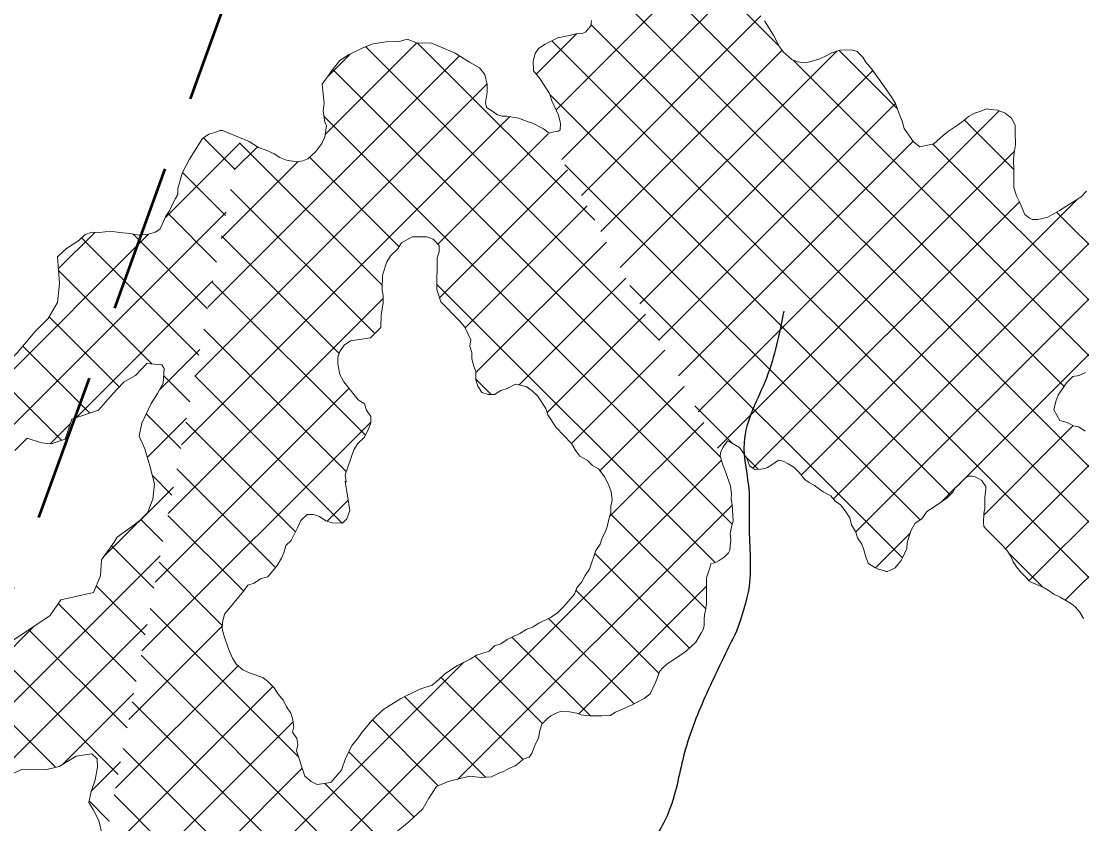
# Model space of a CAD drawing. Extents: x -1643653 to 4543381, y 1624270 to 13878484.
# Drawn here: x 713583 to 717870, y 8956969 to 8960215 of the extents above; entities that cross this region are included whole.
import ezdxf

# ---------------------------------------------------------------- set-up
doc = ezdxf.new("R2010")
doc.units = 0
doc.header["$LTSCALE"] = 200
doc.linetypes.add('MEDIUM_DASHED', pattern=[4.5, 3, -1.5])
for name, color, linetype, lineweight in [('1', 7, 'Continuous', 13), ('24', 7, 'Continuous', 25), ('26', 7, 'Continuous', 106), ('27', 7, 'Continuous', 53), ('29', 7, 'Continuous', 13)]:
    doc.layers.add(name, color=color, linetype=linetype, lineweight=lineweight)

msp = doc.modelspace()

# ---------------------------------------------------------------- linework, layer by layer
at = {"layer": '1', "lineweight": 25}
msp.add_spline([(814781, 9009175.5), (814787.2, 9009173.4), (814796.9, 9009173.4), (814799.4, 9009172.4), (814805.1, 9009174.5), (814805.6, 9009176.5), (814811.7, 9009179.5), (814811.7, 9009179.5), (814801.5, 9009181), (814790.7, 9009181.5), (814784.1, 9009183.1), (814777.4, 9009185.1), (814778.4, 9009175.5)], degree=3, dxfattribs=at)
at = {"layer": '24'}
for points in [[(716665.2, 8959042.7), (716595.1, 8958771.9), (716504.9, 8958511.2), (716524.9, 8958310.6), (716524.9, 8958190.3), (716524.9, 8957929.6), (716474.8, 8957749)], [(716474.8, 8957749), (716354.5, 8957498.3), (716264.3, 8957257.6), (716204.2, 8957027), (716103.9, 8956866.5), (715923.5, 8956726.1), (715743.1, 8956545.6), (715462.4, 8956294.9), (715171.8, 8956004.1), (715115.4, 8955955.8)]]:
    msp.add_spline(points, degree=3, dxfattribs=at)
at = {"layer": '26'}
for points in [[(676174.9, 8960921), (676589.7, 8959851), (677298.5, 8959085), (677905.7, 8958370.4), (678108.1, 8958127.9), (678628.8, 8957871.5), (679175.3, 8957678.5), (679634.1, 8957740.2), (680271.7, 8957890.1), (680680.6, 8958130.1), (682556.7, 8958821.8), (683435.7, 8958881.7), (684580.7, 8958673.6), (685598.3, 8958453.2), (686374.5, 8958348.3), (687212.1, 8957836.1), (687682.2, 8957630.7), (688306.1, 8957615.5), (689591.9, 8957533.9), (690585.7, 8957606.1), (691389.1, 8957793.5), (691759.3, 8957957.3), (692919.9, 8958245), (693572, 8958700.2), (694136.4, 8959422.7), (694705.3, 8960908.2), (694927.7, 8961937.4), (695327.4, 8962800.5), (695494.2, 8963028.7), (696954.2, 8966672.4), (698159, 8968028.2), (699003.1, 8968647.8), (699373.7, 8968875.2), (699705.8, 8969051.9), (700930.8, 8969479.2), (701631.8, 8969565.3), (702395, 8969409.6), (703157, 8969037.7), (703804.2, 8968640.8), (704732, 8968306.3), (704974.2, 8968343.5), (705432.6, 8968328.9), (706400.3, 8968312.2), (707482.9, 8968320.5), (708005.4, 8968381.9), (708718.3, 8968340.8), (709660.3, 8968260.6), (710627.7, 8968180.3), (711187.5, 8968089), (711873, 8967704.7), (712851.5, 8967319.2), (713361.3, 8967393.4), (714238.5, 8967122.7), (715674, 8966506.4), (716373.4, 8966312.8), (717313.4, 8965902), (718673.1, 8965375), (719658.3, 8965140.1)], [(691088.7, 8957705.7), (691389.1, 8957793.5), (691759.3, 8957957.3), (692919.9, 8958245), (693572, 8958700.2), (694136.4, 8959422.7), (694705.3, 8960908.2), (694927.7, 8961937.4), (695327.4, 8962800.5), (695494.2, 8963028.7), (696954.2, 8966672.4), (698159, 8968028.2), (699003.1, 8968647.8), (699373.7, 8968875.2), (699705.8, 8969051.9), (700930.8, 8969479.2), (701631.8, 8969565.3), (702395, 8969409.6), (703157, 8969037.7), (703804.2, 8968640.8), (704732, 8968306.3), (704974.2, 8968343.5), (705432.6, 8968328.9), (706400.3, 8968312.2), (707482.9, 8968320.5), (708005.4, 8968381.9), (708718.3, 8968340.8), (709660.3, 8968260.6), (710627.7, 8968180.3), (711187.5, 8968089), (711873, 8967704.7), (712851.5, 8967319.2), (713361.3, 8967393.4), (714238.5, 8967122.7), (715674, 8966506.4), (716373.4, 8966312.8), (717313.4, 8965902), (718673.1, 8965375), (719658.3, 8965140.1)]]:
    msp.add_spline(points, degree=3, dxfattribs=at)
at = {"layer": '27', "linetype": 'MEDIUM_DASHED'}
msp.add_line((712735.4, 8955669.2), (715120.4, 8962255), dxfattribs=at)
at = {"layer": '29'}
for p, q in [((718674.6, 8957637.6), (715864.8, 8960447.5)), ((715745, 8959856.8), (716299.4, 8960411.2)), ((717798.4, 8958738.3), (716109.7, 8960427.1)), ((716646, 8960115.2), (716354.6, 8960406.7)), ((715768.6, 8959656), (716483.8, 8960371.1)), ((715847.3, 8959510.1), (716573, 8960235.8)), ((718539, 8957548.7), (715886.1, 8960201.6)), ((715664.6, 8960001), (715827.2, 8960163.6)), ((714812.1, 8959756.5), (715182.4, 8960126.8)), ((716163.7, 8958923), (714975.7, 8960111)), ((715901.3, 8959409.9), (715185.2, 8960126)), ((718346.5, 8957516.7), (715727.9, 8960135.4)), ((714338, 8959057.9), (715354.5, 8960074.4)), ((714820.8, 8959989.7), (714912.4, 8960081.3)), ((715925.9, 8959364.2), (716659, 8960097.3)), ((716004.5, 8959218.3), (716879.4, 8960093.2)), ((717123.7, 8959862.1), (716889.2, 8960096.5)), ((716410.3, 8958451.8), (714842.3, 8960019.8)), ((717966.5, 8958794.8), (716703.4, 8960057.8)), ((716083.1, 8959072.4), (717025.5, 8960014.8)), ((714284.7, 8958780.1), (715466.3, 8959961.7)), ((717338.6, 8958300.1), (715719.7, 8959919)), ((716161.7, 8958926.6), (717116.8, 8959881.6)), ((716319, 8958634.8), (717536.5, 8959852.3)), ((714231.3, 8958502.2), (715557.5, 8959828.4)), ((716457.2, 8958180.4), (714807, 8959830.7)), ((717594.9, 8959615.3), (717395.2, 8959815)), ((714166.2, 8959421.4), (714465.1, 8959720.4)), ((714445.4, 8959617.4), (714320, 8959742.8)), ((715043, 8959145.6), (714465.6, 8959723)), ((715267.4, 8959313.8), (715712.9, 8959759.3)), ((716240.4, 8958780.7), (717189, 8959729.3)), ((714444.6, 8959613.6), (714538.2, 8959707.1)), ((716397.6, 8958488.9), (717597.5, 8959688.8)), ((716865.8, 8958283.6), (718277.2, 8959695)), ((718171.4, 8958814.4), (717267.7, 8959718)), ((714391.3, 8959335.7), (714702, 8959646.4)), ((715110.4, 8959302.7), (714748.7, 8959664.4)), ((717216.1, 8958198.1), (715780.8, 8959633.4)), ((716956.8, 8958150), (718444.6, 8959637.8)), ((714409.2, 8959429.1), (714235.3, 8959603)), ((715274.2, 8959096.1), (715791.6, 8959613.5)), ((717360.2, 8958328.9), (718625.9, 8959594.7)), ((715012.6, 8958951.5), (714429.5, 8959534.6)), ((715377.2, 8958974.6), (715870.2, 8959467.6)), ((716540.7, 8958407.5), (717617.6, 8959484.3)), ((716736.2, 8958378.5), (717851.7, 8959494)), ((713443.3, 8958474), (714411.8, 8959442.6)), ((714373.1, 8959240.7), (714175.6, 8959438.1)), ((718290.9, 8958919.3), (717767.9, 8959442.3)), ((713240.2, 8958495.5), (714097.8, 8959353.1)), ((713733.1, 8959212.8), (713881, 8959360.7)), ((714300.8, 8958864), (713826.6, 8959338.1)), ((714336.9, 8959052.3), (714035.6, 8959353.7)), ((714868.4, 8958871.2), (714393.3, 8959346.3)), ((715421, 8958793.9), (715948.8, 8959321.7)), ((714111.5, 8958828.8), (713733.6, 8959206.7)), ((713804.9, 8958611.1), (714358.5, 8959164.7)), ((715595.4, 8958743.8), (716027.4, 8959175.8)), ((714974.5, 8958540.6), (714357.2, 8959157.9)), ((716387.6, 8958025.5), (715263.2, 8959149.9)), ((717144.8, 8958044.9), (716043.2, 8959146.5)), ((714178, 8958224.4), (715046.8, 8959093.2)), ((713979.5, 8958736.3), (713696.4, 8959019.4)), ((715708.5, 8958632.4), (716106, 8959029.9)), ((714897.1, 8958393.5), (714321, 8958969.6)), ((713860.8, 8958630.5), (713590.1, 8958901.1)), ((714141.9, 8958723.6), (714305.2, 8958886.9)), ((715808.1, 8958507.5), (716184.7, 8958884)), ((713746.5, 8958520.2), (713471.7, 8958795.1)), ((714264.6, 8958675.7), (714159.6, 8958780.7)), ((714880.7, 8958185.4), (714284.9, 8958781.2)), ((715483.4, 8958705.2), (715420.8, 8958767.8)), ((715922.7, 8958397.6), (716263.3, 8958738.1)), ((714124.7, 8957946.6), (714908.6, 8958730.5)), ((716457.9, 8958507.3), (716305.6, 8958659.6)), ((714228.5, 8958487.3), (714088.8, 8958627)), ((714093.1, 8958450.3), (714251.8, 8958609.1)), ((713700.1, 8958506.3), (713782.3, 8958588.6)), ((714071.3, 8957668.7), (714995.9, 8958593.3)), ((714691.9, 8958149.7), (714248.7, 8958592.8)), ((715961.3, 8958211.6), (716341.9, 8958592.2)), ((717473.8, 8958218), (717835.4, 8958579.6)), ((714692.5, 8956718.3), (716413.9, 8958439.7)), ((716562.1, 8958403.1), (716512.3, 8958452.9)), ((717561.4, 8958081.2), (717942, 8958461.8)), ((714611.4, 8958005.7), (714212.6, 8958404.5)), ((714192.3, 8958298.9), (714112.8, 8958378.5)), ((713918.7, 8958051.5), (714198.5, 8958331.2)), ((717299.9, 8958268.7), (717360, 8958328.7)), ((717656.2, 8957951.5), (718022.9, 8958318.2)), ((714819.8, 8958192.7), (714904.5, 8958277.4)), ((715349.7, 8957151.1), (716457.1, 8958258.4)), ((716350, 8957838.6), (715965.3, 8958223.3)), ((717803, 8957873.7), (718159.7, 8958230.5)), ((714156.2, 8958110.6), (714067, 8958199.8)), ((714482.5, 8957910.1), (714176.4, 8958216.2)), ((717035.6, 8958004.3), (717177, 8958145.8)), ((714120, 8957922.2), (713948.6, 8958093.6)), ((713216.1, 8957124.2), (714145.2, 8958053.4)), ((716284.5, 8957679.6), (715901.6, 8958062.5)), ((717711.9, 8957926.8), (717573.5, 8958065.2)), ((714396.2, 8957771.9), (714140.3, 8958027.8)), ((714083.8, 8957733.9), (713886.5, 8957931.2)), ((715837, 8957413.8), (716353.4, 8957930.2)), ((716160.8, 8957578.8), (715825.3, 8957914.3)), ((714047.7, 8957545.5), (713733.8, 8957859.5)), ((714704.8, 8957238.7), (714104.1, 8957839.4)), ((716060.1, 8957455), (715714.9, 8957800.2)), ((713356.8, 8957040.5), (714091.8, 8957775.6)), ((713407.3, 8957540), (713634.3, 8957767)), ((714011.5, 8957357.2), (713614.7, 8957754)), ((714018, 8957390.9), (714396.1, 8957769)), ((715884.3, 8957406.3), (715566.9, 8957723.7)), ((713975.4, 8957168.8), (713485.5, 8957658.7)), ((714961.9, 8956757.1), (714068, 8957651.1)), ((714442, 8956692.4), (715371.2, 8957621.6)), ((715690.6, 8957375.5), (715418.2, 8957647.8)), ((713964.7, 8957113.1), (714460, 8957608.3)), ((715611.3, 8957230.3), (715280.5, 8957561)), ((713721.9, 8957197.8), (713397.7, 8957522)), ((713751, 8957210.2), (714038.5, 8957497.7)), ((713911.4, 8956835.2), (714600.4, 8957524.3)), ((714779.8, 8956714.8), (714031.8, 8957462.7)), ((715459.7, 8957157.4), (715133.1, 8957484)), ((714076.1, 8956775.5), (714682.1, 8957381.5)), ((715269, 8957123.6), (715003.3, 8957389.3)), ((714559.8, 8956710.2), (713995.7, 8957274.4)), ((715171.2, 8956996.8), (714907.4, 8957260.6)), ((713866.7, 8957101.3), (713985.2, 8957219.9)), ((714269.4, 8956744.3), (714719.3, 8957194.1)), ((715057.2, 8956886.3), (714811.1, 8957132.4)), ((713939.2, 8956980.5), (713857.9, 8957061.8)), ((714343.1, 8956702.4), (713959.5, 8957086))]:
    msp.add_line(p, q, dxfattribs=at)
for points in [[(715888.3, 8960217.6), (715885.3, 8960195.8), (715877.3, 8960186.7), (715863.6, 8960170.4), (715850.6, 8960165.2)], [(716587.9, 8960216.4), (716623.3, 8960157.9), (716648.2, 8960111.1), (716663.5, 8960091.5), (716697.4, 8960060.3), (716720.6, 8960050.7), (716747.8, 8960045.7), (716770.1, 8960050.7), (716807.1, 8960060.6), (716831, 8960072.5), (716859.1, 8960086.5), (716891.8, 8960097.3), (716939.9, 8960098.5), (716961.8, 8960092.7), (716984.3, 8960069.7), (716996.7, 8960049.6), (717020.7, 8960021.4), (717054.9, 8959974.1), (717099.2, 8959910.6), (717116.7, 8959881.7), (717129.9, 8959844.5), (717143.5, 8959810.5), (717152.4, 8959780.9), (717173.3, 8959749.9), (717190.3, 8959727.6), (717215.4, 8959706.3), (717272.3, 8959719.1), (717309, 8959752.1), (717331.4, 8959770.4), (717367.6, 8959794.7), (717391.9, 8959812.4), (717412.7, 8959828.7), (717436.5, 8959843.1), (717458.2, 8959849.6), (717486.1, 8959860.6), (717499.3, 8959857.4), (717530.7, 8959854.5), (717560.6, 8959843.2), (717587.1, 8959821.4), (717600.5, 8959793.5), (717601.2, 8959765), (717602.2, 8959714.8), (717596.2, 8959681.8), (717594.5, 8959653.1), (717594.9, 8959616.2), (717595, 8959542.2), (717606, 8959509), (717616.4, 8959487.2), (717639.3, 8959432.5), (717657.1, 8959419.2), (717669.9, 8959413.1), (717691.6, 8959413.5), (717732.3, 8959422.7), (717779.4, 8959448.7), (717831, 8959481), (717866.2, 8959503.1), (717889.5, 8959527.9)], [(715850.6, 8960165.2), (715825, 8960163.4), (715798.3, 8960156.8), (715751.8, 8960147.3), (715701.5, 8960122.2), (715674.3, 8960103.7), (715660.7, 8960083.8), (715652.7, 8960052.7), (715654, 8960014.3), (715679, 8959982.9), (715718.6, 8959922.4), (715728.3, 8959892.5), (715745.9, 8959855), (715754.4, 8959835.4), (715762.6, 8959801), (715761.5, 8959775.8), (715754.4, 8959769.6), (715736.5, 8959767.8), (715717.2, 8959761.5), (715693.8, 8959780), (715646.7, 8959803.1), (715633, 8959808.1), (715593, 8959822.2), (715545.8, 8959830.5), (715526.8, 8959830.9), (715507.9, 8959836.5), (715481, 8959855.5), (715464.1, 8959865.3), (715460.1, 8959886.4), (715466.7, 8959927), (715467, 8959958.9), (715457.5, 8959998.7), (715435.9, 8960026.5), (715395.5, 8960048.9), (715337.2, 8960085.1), (715305.8, 8960099.6), (715238.7, 8960127.1), (715184.5, 8960126), (715143.3, 8960141.9), (715112.5, 8960132.5), (715057.3, 8960131.3), (715006.5, 8960123.3), (714967.4, 8960107.7), (714906.2, 8960078.4), (714871.8, 8960055.2), (714843.6, 8960021.6), (714800.1, 8959960.7), (714804.2, 8959920.1), (714808, 8959883.1), (714803.8, 8959851.4), (714810.6, 8959806.3), (714816.8, 8959791.1), (714810.8, 8959747.4), (714797.9, 8959720.2), (714773.5, 8959687.8), (714741.8, 8959657.9), (714721.4, 8959649.5), (714696.5, 8959645.5), (714656, 8959652.8), (714628.6, 8959663.5), (714605.8, 8959678.7), (714574, 8959693.6), (714542.2, 8959704.5), (714504.4, 8959728.7), (714442.8, 8959753.9), (714397.5, 8959772.5), (714388, 8959773), (714370, 8959766), (714341.5, 8959757.7), (714316.7, 8959740.5), (714293.3, 8959703.9), (714264, 8959657.2), (714233.9, 8959600.3), (714225.4, 8959570.1), (714217, 8959538.5), (714216.5, 8959514.6), (714206.6, 8959497.5), (714196.1, 8959477.6), (714183.7, 8959451.2), (714168.5, 8959426.6), (714152.9, 8959392.7), (714144.8, 8959375.2), (714126.3, 8959362.2), (714098.1, 8959353.1), (714059.8, 8959349.4), (714023.5, 8959355.8), (713978.7, 8959360.5), (713946.2, 8959366.2), (713899.6, 8959359.8), (713868.5, 8959361.3), (713840, 8959350.5), (713816, 8959328.2), (713766.5, 8959296.1), (713729.4, 8959262)], [(715045.2, 8957430.5), (715117.5, 8957476.4), (715194.1, 8957513.8), (715245, 8957530.3), (715270.6, 8957551.3), (715296.2, 8957576.5), (715347.3, 8957609.9), (715398.3, 8957634.8), (715423.9, 8957651.6), (715474.8, 8957668.1), (715496.2, 8957689), (715521.6, 8957697.3), (715547.2, 8957714), (715598.2, 8957739), (715623.7, 8957755.7), (715649.2, 8957763.9), (715674.8, 8957780.6), (715725.8, 8957805.6), (715751.3, 8957822.3), (715776.9, 8957847.5), (715819.7, 8957897.9), (715828.4, 8957923.2), (715849.8, 8957948.5), (715862.7, 8957973.8), (715879.9, 8957999), (715905.9, 8958075), (715923.1, 8958100.2), (715931.7, 8958125.6), (715944.7, 8958150.8), (715953.3, 8958176.2), (715957.8, 8958201.5), (715966.5, 8958226.8), (715966.7, 8958252.2), (715971.2, 8958277.6), (715967.2, 8958311.5), (715959, 8958337), (715942.3, 8958371), (715917.2, 8958405.1), (715891.9, 8958418), (715870.9, 8958439.4), (715841.5, 8958456.6), (715824.7, 8958477.8), (715808, 8958507.7), (715745.1, 8958571.7), (715711.7, 8958622.8), (715703.4, 8958648.2), (715670, 8958699.3), (715649, 8958720.7), (715623.7, 8958737.8), (715581.5, 8958746.7), (715547.5, 8958730), (715522, 8958721.8), (715496.5, 8958705.1), (715471.1, 8958705.3), (715445.7, 8958714), (715429, 8958739.5), (715420.8, 8958765), (715421.1, 8958798.8), (715412.8, 8958820.1), (715404.6, 8958849.8), (715404.8, 8958875.2), (715396.5, 8958900.7), (715401, 8958926), (715376, 8958977.1), (715355.1, 8959002.6), (715279.5, 8959079.5), (715263.1, 8959130.4), (715264.1, 8959257.4), (715272.8, 8959282.8), (715273, 8959308.2), (715247.9, 8959333.8), (715222.5, 8959342.5), (715163.3, 8959343), (715120.7, 8959317.9), (715103.6, 8959292.7), (715077.9, 8959267.5), (715060.8, 8959242.2), (715043.4, 8959187.3), (715042.9, 8959128.1), (715046.9, 8959102.7), (715046.7, 8959077.2), (715037.8, 8959026.5), (715037.3, 8958975.7), (714994.6, 8958933.8), (714914.1, 8958921.8), (714888.6, 8958905.1), (714871.4, 8958879.8), (714862.7, 8958854.5), (714862.5, 8958829.1), (714870.6, 8958786.7), (714887.3, 8958756.9), (714945.9, 8958684.4), (714971.2, 8958667.2), (714979.4, 8958641.8), (714996.1, 8958616.2), (714995.9, 8958590.8), (714987.2, 8958565.5), (714970, 8958531.8), (714944.4, 8958506.6), (714927.2, 8958481.4), (714892.5, 8958380.1)], [(712738.5, 8958967.3), (712909.5, 8958819.5), (712985.9, 8958779.2), (713055.8, 8958782.1), (713155.2, 8958733.1), (713222.6, 8958711.8), (713300.1, 8958716), (713373.7, 8958740.5), (713464.9, 8958790.5), (713520.6, 8958827.7), (713567.4, 8958873.7), (713638.1, 8958959.2), (713692.5, 8959012.8), (713730.3, 8959077.8), (713737.5, 8959154.1), (713729.4, 8959262)], [(713557.6, 8958479.3), (713607.2, 8958528.1), (713665.5, 8958510.1), (713705, 8958505.7), (713760.9, 8958525.3), (713788, 8958605.2), (713895.3, 8958642.5), (713942.4, 8958695.7), (713969.4, 8958726.1), (714000, 8958757.1), (714045.5, 8958781.9), (714091.4, 8958830.4), (714151.2, 8958825.5), (714161.4, 8958810.3), (714157.8, 8958750.6), (714133.7, 8958709.8), (714108.5, 8958669.1), (714071.3, 8958589.5), (714060.1, 8958536.5), (714082.5, 8958486.2), (714102.9, 8958417.5), (714121.6, 8958343.7), (714116, 8958282.2), (714093.7, 8958226.4), (714062.9, 8958195.7), (714029.3, 8958170.5), (713971.7, 8958128.6), (713959, 8958108.2), (713908.4, 8958036.9), (713903.5, 8957972.2), (713875.6, 8957905.1), (713744.2, 8957874.4), (713699.4, 8957810.2), (713522, 8957692.6)], [(717884.9, 8958794.6), (717859.4, 8958782.1), (717834, 8958778.1), (717808.3, 8958752.9), (717774.1, 8958702.4), (717765.4, 8958677.1), (717756.6, 8958643.2), (717781.6, 8958600.7), (717811.2, 8958592), (717836.5, 8958579.1), (717857.6, 8958574.7), (717882.9, 8958557.5)], [(716988.7, 8958077.1), (716981.4, 8958099.6), (716963.7, 8958125.8), (716958.3, 8958144.9), (716955.7, 8958151.7), (716939.4, 8958178.1), (716932.7, 8958206.2), (716914.1, 8958234.6), (716895.2, 8958258.7), (716873.6, 8958274.6), (716855.3, 8958295.8), (716825.1, 8958312.2), (716789.4, 8958336.8), (716768.2, 8958350), (716750, 8958361.7), (716727.1, 8958389.6), (716706, 8958411.1), (716683.1, 8958425.1), (716663.4, 8958435.1), (716643.9, 8958439.7), (716617, 8958420.3), (716599.2, 8958410.3), (716588.6, 8958406.6), (716572.5, 8958403.5), (716548.1, 8958402.5), (716536.6, 8958410.2), (716526.7, 8958417.5), (716519.3, 8958440.5), (716506.5, 8958463.2), (716486.5, 8958491.5), (716460.4, 8958506.1), (716437.9, 8958517.5), (716421, 8958492.4), (716411.7, 8958474.2), (716408.7, 8958457), (716419.4, 8958421.2), (716431.3, 8958390.5), (716449.6, 8958334.2), (716453.8, 8958304.3), (716452.2, 8958281.7), (716457.1, 8958258.9), (716459.4, 8958216.8), (716460.9, 8958194.8), (716454.6, 8958170.5), (716449.2, 8958141.7), (716451.7, 8958116.6), (716448.3, 8958093.5), (716447.8, 8958076.1), (716441.8, 8958064.5), (716424.4, 8958047.3), (716404.8, 8958033.8), (716390.1, 8958026.3), (716371.1, 8958020.2), (716366.4, 8958004.2), (716357.9, 8957979.7), (716353.7, 8957963.7), (716353.6, 8957946.9), (716353.1, 8957893.6), (716352.8, 8957860.9), (716349, 8957830), (716345.1, 8957816.8), (716343.8, 8957794.5), (716343.6, 8957770.2), (716339.3, 8957755), (716332.3, 8957742.9), (716310, 8957703.5), (716271, 8957666.9), (716219.9, 8957632), (716193.8, 8957616.7), (716177.4, 8957601), (716162.7, 8957585), (716155.6, 8957561.1), (716147.6, 8957540.7), (716125.2, 8957494.4), (716101.6, 8957476.2), (716055.1, 8957452.5), (716034.5, 8957442.3), (715985.6, 8957421.2), (715964.3, 8957408), (715929.8, 8957405.9), (715879.7, 8957406.3), (715846.5, 8957409.9), (715828.4, 8957417.3), (715799.6, 8957422.7), (715762.7, 8957423.6), (715747.7, 8957418.7), (715723.4, 8957405.5), (715708.7, 8957394.3), (715687.6, 8957372.4), (715679.5, 8957346.6), (715673.5, 8957316), (715660, 8957289.8), (715646.6, 8957254.3), (715636.5, 8957239.5), (715612.5, 8957231.4), (715597.5, 8957217.8), (715580.1, 8957204), (715553.6, 8957193.4), (715535.6, 8957181.7), (715514.1, 8957174.2), (715483.8, 8957159.5)], [(714892.5, 8958380.1), (714896.5, 8958350.4), (714892.3, 8958354.7), (714911, 8958236), (714899.4, 8958202.2), (714882.4, 8958185.4), (714840, 8958185.8), (714814.7, 8958194.5), (714789.4, 8958211.6), (714764.1, 8958220.3), (714738.7, 8958220.5), (714713.1, 8958195.3), (714700.1, 8958165.8), (714674.3, 8958115.2), (714653, 8958094.2), (714644.2, 8958064.7), (714635.6, 8958043.6), (714618.4, 8958014.1), (714579.9, 8957967.9), (714550.2, 8957959.7), (714524.7, 8957943), (714499.2, 8957934.7), (714482, 8957909.5), (714417.9, 8957833.8), (714405, 8957817), (714396.3, 8957783.2), (714396.1, 8957757.8), (714404.3, 8957728.1), (714420.8, 8957677.1), (714437.4, 8957638.9), (714454.1, 8957613.3), (714479.3, 8957592), (714508.8, 8957579), (714559.5, 8957561.6), (714580.5, 8957544.5), (714605.7, 8957518.9), (714622.4, 8957493.3), (714643.3, 8957467.8), (714655.8, 8957442.3), (714672.5, 8957416.7), (714680.8, 8957391.2), (714684.7, 8957361.6), (714680.3, 8957340.5), (714697, 8957314.9), (714701.1, 8957289.5), (714696.6, 8957264.1), (714729.6, 8957162.2), (714754.8, 8957140.8), (714780.1, 8957127.9), (714835.2, 8957135.9), (714878, 8957186.3), (714895.4, 8957237), (714921.2, 8957287.6), (714942.6, 8957312.8), (714959.7, 8957338), (715002.5, 8957388.5), (715045.2, 8957430.4)], [(717876.3, 8957799.8), (717862.3, 8957824.8), (717844.5, 8957845), (717827.8, 8957859.2), (717806, 8957871.8), (717783.1, 8957886), (717757.4, 8957897.6), (717733.9, 8957913.5), (717718.2, 8957924.2), (717690.5, 8957935.7), (717667.9, 8957945.2), (717655.6, 8957951.8), (717649, 8957961.6), (717624, 8957986.4), (717606, 8958008.5), (717591.9, 8958028.8), (717582.5, 8958051.4), (717566.8, 8958075.6), (717546.3, 8958097.1), (717524.9, 8958118.8), (717511.5, 8958132.6), (717496.1, 8958148.2), (717483.4, 8958161.1), (717473.4, 8958171.3), (717473.3, 8958188.4), (717473.9, 8958224.1), (717477.5, 8958245), (717478.4, 8958290.8), (717481.5, 8958321.1), (717482, 8958333.9), (717470.5, 8958351.4), (717466.3, 8958357.9), (717439, 8958371.8), (717426.5, 8958375.2), (717409.7, 8958375.3), (717400.1, 8958368.4), (717384.8, 8958353.3), (717374.1, 8958341.2), (717360, 8958328.8), (717348.1, 8958309.9), (717326.1, 8958287.3), (717303.3, 8958270.9), (717277, 8958253.7), (717243.9, 8958232.6), (717229.7, 8958211.7), (717222.9, 8958202.8), (717197, 8958184.7), (717180.9, 8958157.1), (717169.7, 8958124.3), (717163.5, 8958105.2), (717163.3, 8958082.8), (717153.9, 8958062.7), (717144.8, 8958044.8), (717139.6, 8958034.7), (717126.9, 8958018.1), (717115.6, 8958005), (717095.4, 8957995.1), (717083.7, 8957989.4), (717079.5, 8957989.5), (717068.3, 8957993.4), (717053.3, 8957998.3), (717043.3, 8958000.6), (717033.7, 8958005.2), (717026.2, 8958009.5), (717013.9, 8958017.9), (717005.9, 8958023.9), (716997.6, 8958049.5), (716988.7, 8958077.1)], [(713909.4, 8956930.4), (713897, 8956982.9), (713874.6, 8957026.7), (713856.6, 8957055.9), (713866.4, 8957100.7), (713882.3, 8957147.1), (713891.6, 8957198.7), (713890.9, 8957231.8), (713869, 8957252.6), (713805.2, 8957243.2), (713736.5, 8957201.4), (713681.8, 8957187.8), (713584.1, 8957188.7), (713505.3, 8957151.5)], [(715483.8, 8957159.5), (715444.2, 8957156.1), (715395, 8957162.1), (715308.8, 8957141.1), (715262.1, 8957120.6), (715230.6, 8957073.4), (715207.2, 8957030.5), (715150.1, 8956977.2), (715091.7, 8956930.5)]]:
    msp.add_lwpolyline(points, dxfattribs=at)

doc.saveas('drawing.dxf')
